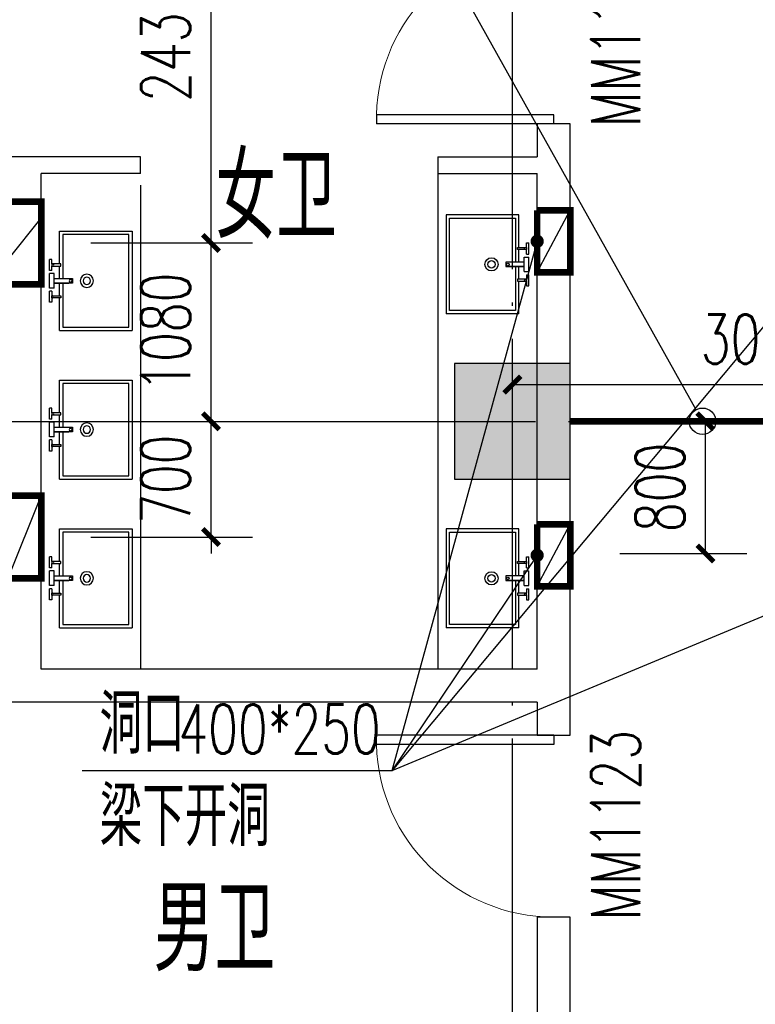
# Model space of a CAD drawing. Extents: x 797781 to 1255204, y 21234 to 1024248.
# Tile 694 of 1056: x 935528 to 939977, y 765903 to 771862. Entities that reach past the tile are written whole.
import ezdxf

# ---------------------------------------------------------------- set-up
doc = ezdxf.new("R2010")
doc.units = 0
doc.header["$LTSCALE"] = 1000
doc.header["$MEASUREMENT"] = 0
doc.linetypes.add('( Hidden )', pattern=[0.375, 0.25, -0.125])
doc.linetypes.add('230303生产综合楼-平面图_t8$0$DOTE', pattern=[2.4200000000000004, 2, -0.2, 0.02, -0.2])
for name, color, linetype in [('230303生产综合楼-平面图_t8$0$COLUMN', 40, 'Continuous'), ('230303生产综合楼-平面图_t8$0$DIM_IDEN', 3, 'Continuous'), ('230303生产综合楼-平面图_t8$0$DIM_LEAD', 3, 'Continuous'), ('230303生产综合楼-平面图_t8$0$DOTE', 1, '230303生产综合楼-平面图_t8$0$DOTE'), ('230303生产综合楼-平面图_t8$0$FF-厨卫具', 44, 'Continuous'), ('230303生产综合楼-平面图_t8$0$FF-厨卫具-JYZS', 44, 'Continuous'), ('230303生产综合楼-平面图_t8$0$PUB_DIM', 3, 'Continuous'), ('230303生产综合楼-平面图_t8$0$PUB_TEXT', 7, 'Continuous'), ('230303生产综合楼-平面图_t8$0$STAIR', 2, 'Continuous'), ('230303生产综合楼-平面图_t8$0$WALL', 40, 'Continuous'), ('230303生产综合楼-平面图_t8$0$WINDOW', 4, 'Continuous'), ('230303生产综合楼-平面图_t8$0$WINDOW_TEXT', 7, 'Continuous'), ('230303生产综合楼-平面图_t8$0$条件', 7, 'Continuous'), ('DIM_LEAD', 3, 'Continuous'), ('PUB_HATCH', 8, 'Continuous'), ('PUB_TEXT', 7, 'Continuous'), ('防排烟', 7, 'Continuous')]:
    doc.layers.add(name, color=color, linetype=linetype)
doc.styles.add('230303生产综合楼-平面图_t8$0$_TCH_DIM', font='SIMPLEX', dxfattribs={"bigfont": 'GBCBIG'})
doc.styles.add('230303生产综合楼-平面图_T8$0$_TCH_DIM_T3', font='SIMPLEX', dxfattribs={"width": 0.7058823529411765, "bigfont": 'GBCBIG'})
doc.styles.add('230303生产综合楼-平面图_t8$0$_TCH_WINDOW', font='SIMPLEX', dxfattribs={"height": 3.5, "bigfont": 'GBCBIG'})
doc.dimstyles.new('230303生产综合楼-平面图_T8$0$_TCH_ARCH&&100', dxfattribs={"dimtxt": 297.5, "dimasz": 100, "dimexe": 250, "dimexo": 300, "dimgap": 126.25, "dimtad": 1, "dimdec": 0, "dimzin": 0, "dimdsep": 46, "dimtxsty": '230303生产综合楼-平面图_T8$0$_TCH_DIM_T3', "dimblk": '230303生产综合楼-平面图_t8$0$_ArchTick', "dimcen": 0.09, "dimclrt": 7, "dimazin": 2, "dimtfac": 1, "dimtdec": 0, "dimtix": 1, "dimtmove": 2, "dimatfit": 3, "dimfxl": 1, "dimtolj": 1, "dimtzin": 0, "dimarcsym": 0})

# ---------------------------------------------------------------- blocks, each defined once
blk = doc.blocks.new('230303生产综合楼-平面图_t8$0$台盆')
at = {"layer": '230303生产综合楼-平面图_t8$0$FF-厨卫具'}
for p, q in [((68064.42690082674, -66099.28192664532, -4.3863078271e-06), (67464.42690082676, -66099.28192664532, -4.3863078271e-06)), ((67464.42690082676, -66538.28191404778, -4.3863078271e-06), (67464.42690082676, -66099.28192664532, -4.3863078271e-06)), ((68064.42690082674, -66538.28191404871, -4.3863078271e-06), (68064.42690082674, -66099.28192664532, -4.3863078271e-06)), ((67750.67690082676, -66569.94886890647, -4.3863074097e-06), (67750.67690082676, -66482.60120423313, -4.3863074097e-06)), ((67464.42690082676, -66538.28191404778, -4.3863078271e-06), (67662.12299709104, -66538.28191404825, -4.3863078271e-06)), ((67674.45967617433, -66538.28191404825, -4.3863078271e-06), (67750.67690082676, -66538.28191404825, -4.3863078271e-06)), ((67778.61893658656, -66538.28191404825, -4.3863078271e-06), (67854.39412547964, -66538.28191404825, -4.3863078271e-06)), ((67866.73080456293, -66538.28191404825, -4.3863078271e-06), (68064.42690082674, -66538.28191404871, -4.3863078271e-06)), ((67634.78638294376, -66584.49500919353, -4.3863074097e-06), (67634.78638294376, -66599.04114948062, -4.3863074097e-06)), ((67662.12299709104, -66584.49500919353, -4.3863074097e-06), (67634.78638294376, -66584.49500919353, -4.3863074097e-06)), ((67634.78638294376, -66599.04114948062, -4.3863074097e-06), (67701.79629032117, -66599.04114948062, -4.3863074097e-06)), ((67701.79629032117, -66584.49500919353, -4.3863074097e-06), (67674.45967617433, -66584.49500919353, -4.3863074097e-06)), ((67701.79629032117, -66584.49500919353, -4.3863074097e-06), (67701.79629032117, -66599.04114948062, -4.3863074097e-06)), ((67720.28043532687, -66569.94886890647, -4.3863074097e-06), (67750.67690082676, -66569.94886890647, -4.3863074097e-06)), ((67720.28043532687, -66569.94886890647, -4.3863074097e-06), (67720.28043532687, -66599.04114948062, -4.3863074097e-06)), ((67720.28043532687, -66599.04114948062, -4.3863074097e-06), (67809.01540208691, -66599.04114948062, -4.3863074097e-06)), ((67778.61893658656, -66569.94886890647, -4.3863074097e-06), (67809.01540208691, -66569.94886890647, -4.3863074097e-06)), ((67809.01540208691, -66569.94886890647, -4.3863074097e-06), (67809.01540208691, -66599.04114948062, -4.3863074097e-06)), ((67827.05751133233, -66584.49500919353, -4.3863074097e-06), (67854.39412547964, -66584.49500919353, -4.3863074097e-06)), ((67827.05751133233, -66584.49500919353, -4.3863074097e-06), (67827.05751133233, -66599.04114948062, -4.3863074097e-06)), ((67827.05751133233, -66599.04114948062, -4.3863074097e-06), (67894.06741871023, -66599.04114948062, -4.3863074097e-06)), ((67866.73080456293, -66584.49500919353, -4.3863074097e-06), (67894.06741871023, -66584.49500919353, -4.3863074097e-06)), ((67894.06741871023, -66584.49500919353, -4.3863074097e-06), (67894.06741871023, -66599.04114948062, -4.3863074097e-06))]:
    blk.add_line(p, q, dxfattribs=at)
at = {"layer": '230303生产综合楼-平面图_t8$0$FF-厨卫具', "color": 8, "elevation": -8.7726148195e-06}
blk.add_lwpolyline([(67750.67690082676, -66518.28191404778), (67484.42690082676, -66518.28191404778), (67484.42690082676, -66119.28192664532), (68044.42690082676, -66119.28192664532), (68044.42690082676, -66518.28191404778), (67778.61893658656, -66518.28191404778)], dxfattribs=at)
at = {"layer": '230303生产综合楼-平面图_t8$0$FF-厨卫具', "elevation": -4.3863074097e-06}
for points in [[(67750.67690082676, -66459.50120423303), (67750.67690082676, -66569.94886890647), (67778.61893658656, -66569.94886890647), (67778.61893658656, -66459.50120423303)], [(67662.12299709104, -66530.09871787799), (67662.12299709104, -66584.49500919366), (67674.45967617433, -66584.49500919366), (67674.45967617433, -66530.09871787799)], [(67866.73080456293, -66530.09871787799), (67866.73080456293, -66584.49500919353), (67854.39412547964, -66584.49500919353), (67854.39412547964, -66530.09871787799)]]:
    blk.add_lwpolyline(points, close=True, dxfattribs=at)
at = {"layer": '230303生产综合楼-平面图_t8$0$FF-厨卫具'}
blk.add_circle((67764.42690082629, -66373.28192664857, -8.7726148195e-06), 40, dxfattribs=at)
at = {"layer": '230303生产综合楼-平面图_t8$0$FF-厨卫具', "color": 8}
for centre, radius in [((67764.42690082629, -66373.28192664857, -8.7726148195e-06), 22.5), ((67764.11057655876, -66471.53829339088, -4.3863074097e-06), 7.984881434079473), ((67668.29133663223, -66578.32666965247, -4.3785974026e-06), 6.168339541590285), ((67860.56246502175, -66578.32666965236, -4.3785974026e-06), 6.168339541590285)]:
    blk.add_circle(centre, radius, dxfattribs=at)
blk = doc.blocks.new('230303生产综合楼-平面图_t8$0$$DorLib2D$00000001')
for p, q in [((0.45, 0.9750000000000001), (0.5000000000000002, 0.9750000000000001)), ((0.45, 0), (0.45, 0.9750000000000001)), ((0.5, 0), (0.5, 0.9750000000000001)), ((0.5, 0), (0.45, 0))]:
    blk.add_line(p, q)
at = {"lineweight": 13}
blk.add_arc((0.475, 0), 0.975, 91.4692835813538, 180, dxfattribs=at)
blk = doc.blocks.new('230303生产综合楼-平面图_t8$0$_ArchTick')
at = {"color": 0, "linetype": 'ByBlock', "const_width": 0.3}
blk.add_lwpolyline([(-0.5, -0.5), (0.5, 0.5)], dxfattribs=at)
blk = doc.blocks.new('*D6254')
at = {"layer": '230303生产综合楼-平面图_t8$0$PUB_DIM', "color": 0, "lineweight": -2, "transparency": 16777216}
for p, q in [((763225.773265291, 183348.9388878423), (763225.7737261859, 183448.9388878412)), ((762498.2880534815, 183348.9422407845), (763475.7732652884, 183348.9377356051)), ((763225.7700389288, 182648.9176430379), (763225.773265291, 183348.9388878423)), ((762498.2848271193, 182648.9209959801), (763475.7700389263, 182648.9164908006)), ((763225.7700389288, 182648.9176430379), (763225.769578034, 182548.9176430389))]:
    blk.add_line(p, q, dxfattribs=at)
at = {"layer": 'Defpoints', "color": 0, "transparency": 16777216}
for p in [(762198.2880534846, 183348.9436234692), (763225.773265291, 183348.9388878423), (762198.2848271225, 182648.9223786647)]:
    blk.add_point(p, dxfattribs=at)
at = {"layer": '230303生产综合楼-平面图_t8$0$PUB_DIM', "color": 0, "lineweight": -2, "transparency": 16777216, "xscale": 100, "yscale": 100, "zscale": 100}
for p, rotation in [((763225.773265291, 183348.9388878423), 269.9997359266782), ((763225.7700389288, 182648.9176430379), 89.99973592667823)]:
    blk.add_blockref('230303生产综合楼-平面图_t8$0$_ArchTick', p, dxfattribs=dict(at, rotation=rotation))
at = {"layer": '230303生产综合楼-平面图_t8$0$PUB_DIM', "color": 7, "transparency": 16777216, "insert": (762950.771652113, 182998.9295329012), "char_height": 297.5, "attachment_point": 5, "rotation": 89.9997359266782, "style": '230303生产综合楼-平面图_T8$0$_TCH_DIM_T3'}
blk.add_mtext('\\A1;700', dxfattribs=at)
blk = doc.blocks.new('*D6255')
at = {"layer": '230303生产综合楼-平面图_t8$0$PUB_DIM', "color": 0, "lineweight": -2, "transparency": 16777216}
for p, q in [((762498.2930292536, 184428.5315763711), (763475.7782410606, 184428.5270711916)), ((763225.773265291, 183348.9388878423), (763225.7782410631, 184428.5282234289)), ((762498.2880534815, 183348.9422407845), (763475.7732652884, 183348.9377356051))]:
    blk.add_line(p, q, dxfattribs=at)
at = {"layer": 'Defpoints', "color": 0, "transparency": 16777216}
for p in [(762198.2930292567, 184428.5329590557), (763225.7782410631, 184428.5282234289), (762198.2880534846, 183348.9436234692)]:
    blk.add_point(p, dxfattribs=at)
at = {"layer": '230303生产综合楼-平面图_t8$0$PUB_DIM', "color": 0, "lineweight": -2, "transparency": 16777216, "xscale": 100, "yscale": 100, "zscale": 100}
for p, rotation in [((763225.7782410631, 184428.5282234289), 89.9997359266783), ((763225.773265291, 183348.9388878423), 269.9997359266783)]:
    blk.add_blockref('230303生产综合楼-平面图_t8$0$_ArchTick', p, dxfattribs=dict(at, rotation=rotation))
at = {"layer": '230303生产综合楼-平面图_t8$0$PUB_DIM', "color": 7, "transparency": 16777216, "insert": (762950.7757531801, 183888.7348230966), "char_height": 297.5, "attachment_point": 5, "rotation": 89.9997359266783, "style": '230303生产综合楼-平面图_T8$0$_TCH_DIM_T3'}
blk.add_mtext('\\A1;1080', dxfattribs=at)
blk = doc.blocks.new('*D6256')
at = {"layer": '230303生产综合楼-平面图_t8$0$PUB_DIM', "color": 0, "lineweight": -2, "transparency": 16777216}
for p, q in [((762498.3042289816, 186858.5276548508), (763475.7894407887, 186858.5231496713)), ((763225.7782410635, 184428.5282234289), (763225.7894407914, 186858.5243019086)), ((762498.2930292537, 184428.5315763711), (763475.7782410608, 184428.5270711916))]:
    blk.add_line(p, q, dxfattribs=at)
at = {"layer": 'Defpoints', "color": 0, "transparency": 16777216}
for p in [(762198.3042289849, 186858.5290375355), (763225.7894407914, 186858.5243019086), (762198.293029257, 184428.5329590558)]:
    blk.add_point(p, dxfattribs=at)
at = {"layer": '230303生产综合楼-平面图_t8$0$PUB_DIM', "color": 0, "lineweight": -2, "transparency": 16777216, "xscale": 100, "yscale": 100, "zscale": 100}
for p, rotation in [((763225.7894407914, 186858.5243019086), 89.99973592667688), ((763225.7782410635, 184428.5282234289), 269.9997359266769)]:
    blk.add_blockref('230303生产综合楼-平面图_t8$0$_ArchTick', p, dxfattribs=dict(at, rotation=rotation))
at = {"layer": '230303生产综合楼-平面图_t8$0$PUB_DIM', "color": 7, "transparency": 16777216, "insert": (762950.7838409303, 185643.5275301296), "char_height": 297.5, "attachment_point": 5, "rotation": 89.99973592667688, "style": '230303生产综合楼-平面图_T8$0$_TCH_DIM_T3'}
blk.add_mtext('\\A1;2430', dxfattribs=at)
blk = doc.blocks.new('*D6257')
at = {"layer": '230303生产综合楼-平面图_t8$0$PUB_DIM', "color": 0, "lineweight": -2, "transparency": 16777216}
for p, q in [((765698.3040851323, 183349.2466859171), (766466.2844765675, 183349.2378282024)), ((766216.2752521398, 182549.4641775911), (766216.2844765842, 183349.2407116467)), ((765698.2948606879, 182549.4701518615), (766466.2752521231, 182549.4612941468))]:
    blk.add_line(p, q, dxfattribs=at)
at = {"layer": 'Defpoints', "color": 0, "transparency": 16777216}
for p in [(765398.3040851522, 183349.2501460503), (766216.2844765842, 183349.2407116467), (765398.2948607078, 182549.4736119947)]:
    blk.add_point(p, dxfattribs=at)
at = {"layer": '230303生产综合楼-平面图_t8$0$PUB_DIM', "color": 0, "lineweight": -2, "transparency": 16777216, "xscale": 100, "yscale": 100, "zscale": 100}
for p, rotation in [((766216.2844765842, 183349.2407116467), 89.99933916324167), ((766216.2752521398, 182549.4641775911), 269.9993391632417)]:
    blk.add_blockref('230303生产综合楼-平面图_t8$0$_ArchTick', p, dxfattribs=dict(at, rotation=rotation))
at = {"layer": '230303生产综合楼-平面图_t8$0$PUB_DIM', "color": 7, "transparency": 16777216, "insert": (765941.2798643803, 182949.3556164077), "char_height": 297.5, "attachment_point": 5, "rotation": 89.99933916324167, "style": '230303生产综合楼-平面图_T8$0$_TCH_DIM_T3'}
blk.add_mtext('\\A1;800', dxfattribs=at)
blk = doc.blocks.new('*D6259')
at = {"layer": '230303生产综合楼-平面图_t8$0$PUB_DIM', "color": 0, "lineweight": -2, "transparency": 16777216}
for p, q in [((765048.3066328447, 183218.5706023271), (765048.3066328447, 183821.7460676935)), ((768048.3042119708, 183218.5706023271), (768048.3042119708, 183821.7460676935)), ((765048.3066328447, 183571.7460676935), (768048.3042119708, 183571.7460676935))]:
    blk.add_line(p, q, dxfattribs=at)
at = {"layer": 'Defpoints', "color": 0, "transparency": 16777216}
for p in [(768048.3042119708, 183571.7460676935), (765048.3066328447, 182918.5706023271), (768048.3042119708, 182918.5706023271)]:
    blk.add_point(p, dxfattribs=at)
at = {"layer": '230303生产综合楼-平面图_t8$0$PUB_DIM', "color": 0, "lineweight": -2, "transparency": 16777216, "xscale": 100, "yscale": 100, "zscale": 100, "rotation": 180}
blk.add_blockref('230303生产综合楼-平面图_t8$0$_ArchTick', (765048.3066328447, 183571.7460676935), dxfattribs=at)
at = {"layer": '230303生产综合楼-平面图_t8$0$PUB_DIM', "color": 0, "lineweight": -2, "transparency": 16777216, "xscale": 100, "yscale": 100, "zscale": 100}
blk.add_blockref('230303生产综合楼-平面图_t8$0$_ArchTick', (768048.3042119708, 183571.7460676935), dxfattribs=at)
at = {"layer": '230303生产综合楼-平面图_t8$0$PUB_DIM', "color": 7, "transparency": 16777216, "insert": (766548.3054224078, 183846.7460676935), "char_height": 297.5, "attachment_point": 5, "style": '230303生产综合楼-平面图_T8$0$_TCH_DIM_T3'}
blk.add_mtext('\\A1;3000', dxfattribs=at)
blk = doc.blocks.new('_FZH')
blk.add_lwpolyline([(-0.5, -0.5), (0.5, -0.5), (0.5, 0.5), (-0.5, 0.5)], close=True)
at = {"layer": 'PUB_HATCH'}
blk.add_solid([(-0.5, -0.5), (0.5, -0.5), (-0.5, 0.5), (0.5, 0.5)], dxfattribs=at)
blk = doc.blocks.new('230303生产综合楼-平面图_t8$0$WSJ-1')
at = {"layer": '230303生产综合楼-平面图_t8$0$DIM_LEAD', "const_width": 40}
blk.add_lwpolyline([(765209.4743274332, 184455.0488316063, 1), (765187.11456166, 184421.8819675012, 1)], format="xyb", close=True, dxfattribs=at)
at = {"layer": '230303生产综合楼-平面图_t8$0$FF-厨卫具-JYZS'}
for p, q in [((764598.3043787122, 184848.9398266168), (764598.3043833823, 181848.9574787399)), ((762798.304096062, 184778.939826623), (762798.3041005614, 181848.9574787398))]:
    blk.add_line(p, q, dxfattribs=at)
at = {"layer": '230303生产综合楼-平面图_t8$0$WALL'}
for p, q in [((765398.3017911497, 185148.9416196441), (765198.3017911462, 185148.9416196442)), ((765198.3017911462, 185148.9416196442), (765198.3017911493, 184948.9398266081)), ((765398.3017911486, 184898.9398266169), (765398.3017911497, 185148.9416196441)), ((762798.3040959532, 184948.9398266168), (761998.3041678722, 184948.9398266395)), ((762798.3040959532, 184848.9398266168), (762798.3040959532, 184948.9398266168)), ((764598.3017911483, 184948.9398266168), (765198.3017911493, 184948.9398266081)), ((764598.3017911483, 184948.9398266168), (764598.3017911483, 184848.9398266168)), ((762198.3041283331, 183298.95371225), (762198.304165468, 184848.9398266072)), ((762798.3040959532, 184848.9398266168), (762198.304165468, 184848.9398266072)), ((764598.3017911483, 184848.9398266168), (765198.301791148, 184848.9398266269)), ((765198.3017911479, 181848.9380537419), (765198.301791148, 184848.9398266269)), ((765398.3017911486, 181748.9380537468), (765398.3017911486, 184898.9398266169)), ((762198.3040935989, 181848.9380537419), (762198.3041283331, 183298.95371225)), ((765198.3017911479, 181848.9380537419), (762198.3040935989, 181848.9380537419)), ((765398.3017911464, 181448.9380537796), (765398.3017911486, 181748.9380537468)), ((762098.3040911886, 181648.9380537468), (761298.3040888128, 181648.9380537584)), ((765198.301791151, 181648.9380537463), (762098.3040911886, 181648.9380537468)), ((765198.301791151, 181648.9380537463), (765198.3017911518, 181448.9380537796)), ((765198.3017911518, 181448.9380537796), (765398.3017911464, 181448.9380537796)), ((765398.3017911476, 180348.9380537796), (765198.3017911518, 180348.9380537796)), ((765198.3017911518, 180348.9380537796), (765198.301791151, 178998.9380537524)), ((765398.3017911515, 178998.9344879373), (765398.3017911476, 180348.9380537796))]:
    blk.add_line(p, q, dxfattribs=at)
at = {"layer": '230303生产综合楼-平面图_t8$0$条件', "color": 4, "const_width": 40}
for points, elevation in [([(761998.3042347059, 184678.5418468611), (761998.3033963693, 184178.524746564), (762198.3042286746, 184178.5247417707), (762198.3042346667, 184678.5411762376), (761998.3042347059, 184678.5418468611)], 6100), ([(761998.2988166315, 182398.9222458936), (761998.2988166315, 182898.9222458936), (762198.3040899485, 182898.9222458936), (762198.304101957, 182398.9222458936), (761998.2988166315, 182398.9222458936)], 3050), ([(765198.294863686, 182725.9612921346), (765198.2940254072, 182350.9695069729), (765398.2948577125, 182350.9695021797), (765398.2948637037, 182725.9777218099), (765198.2948637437, 182725.9783924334)], 3000.041930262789)]:
    blk.add_lwpolyline(points, dxfattribs=dict(at, elevation=elevation))
at = {"layer": '230303生产综合楼-平面图_t8$0$条件', "color": 6, "const_width": 40, "elevation": 3000.041930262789}
blk.add_lwpolyline([(765198.294863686, 184625.9612921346), (765198.2940254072, 184250.9695069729), (765398.2948577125, 184250.9695021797), (765398.2948637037, 184625.9777218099), (765198.2948637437, 184625.9783924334)], dxfattribs=at)
at = {"layer": '230303生产综合楼-平面图_t8$0$条件', "color": 1}
for points, elevation in [([(765198.2940254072, 184250.9695069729), (765398.2948637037, 184625.9777218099)], 3000.041930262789), ([(761998.3033963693, 184328.524746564), (762198.3042346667, 184578.5411762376)], 6100), ([(761998.2988166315, 182398.9222458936), (762198.3040899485, 182898.9222458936)], 3050), ([(765198.2940254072, 182350.9695069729), (765398.2948637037, 182725.9777218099)], 3000.041930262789)]:
    blk.add_lwpolyline(points, dxfattribs=dict(at, elevation=elevation))
at = {"layer": 'DIM_LEAD'}
for p, q in [((765198.2944445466, 184438.4653995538), (764318.6254141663, 181233.627795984)), ((766998.2968653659, 184438.4653995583), (764318.6254141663, 181233.627795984)), ((765198.2944445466, 182538.4653995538), (764318.6254141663, 181233.627795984)), ((766998.2964462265, 182350.9695069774), (764318.6254141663, 181233.627795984)), ((764318.6254141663, 181233.627795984), (762446.8585739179, 181233.627795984))]:
    blk.add_line(p, q, dxfattribs=at)
at = {"layer": 'DIM_LEAD', "const_width": 40}
for points in [[(765203.588278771, 184457.7520612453, 1), (765193.0006103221, 184419.1787378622, 1)], [(765209.4743274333, 182555.0488316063, 1), (765187.1145616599, 182521.8819675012, 1)]]:
    blk.add_lwpolyline(points, format="xyb", close=True, dxfattribs=at)
at = {"layer": '230303生产综合楼-平面图_t8$0$FF-厨卫具-JYZS', "rotation": 90}
for p in [(698549.0224534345, 116534.5220292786, 8.7726148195e-06), (698549.0224534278, 114634.514881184, 8.7726148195e-06)]:
    blk.add_blockref('230303生产综合楼-平面图_t8$0$台盆', p, dxfattribs=at)
at = {"layer": '230303生产综合楼-平面图_t8$0$FF-厨卫具-JYZS', "xscale": -1, "rotation": 270}
for p in [(828847.5860239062, 116434.5134758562, 8.7726148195e-06), (828847.5860239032, 115534.5220268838, 8.7726148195e-06), (828847.5860239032, 114634.511702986, 8.7726148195e-06)]:
    blk.add_blockref('230303生产综合楼-平面图_t8$0$台盆', p, dxfattribs=at)
at = {"layer": '230303生产综合楼-平面图_t8$0$WINDOW'}
ref = blk.add_blockref('230303生产综合楼-平面图_t8$0$$DorLib2D$00000001', (765298.3017911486, 185698.9416196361), dxfattribs=dict(at, xscale=-1100, yscale=1100, zscale=200, rotation=90))
ref.add_attrib('A', 'MM1123', (765822.0517911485, 185128.9416196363), dxfattribs={"layer": '230303生产综合楼-平面图_t8$0$WINDOW_TEXT', "ltscale": 2, "height": 297.5, "rotation": 90, "style": '230303生产综合楼-平面图_t8$0$_TCH_WINDOW', "width": 0.7058823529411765})
ref = blk.add_blockref('230303生产综合楼-平面图_t8$0$$DorLib2D$00000001', (765298.3017911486, 180898.9380537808), dxfattribs=dict(at, xscale=1100, yscale=1100, zscale=200, rotation=90))
ref.add_attrib('A', 'MM1123', (765822.0517911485, 180328.9380537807), dxfattribs={"layer": '230303生产综合楼-平面图_t8$0$WINDOW_TEXT', "ltscale": 2, "height": 297.5, "rotation": 90, "style": '230303生产综合楼-平面图_t8$0$_TCH_WINDOW', "width": 0.7058823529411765})
at = {"layer": '230303生产综合楼-平面图_t8$0$PUB_TEXT', "style": '230303生产综合楼-平面图_t8$0$_TCH_DIM'}
for s, p in [('女卫', (763252.0187656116, 184453.163671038)), ('男卫', (762878.1774660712, 180020.8584380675))]:
    blk.add_text(s, height=510.6382978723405, dxfattribs=at).set_placement(p)
at = {"layer": 'PUB_TEXT', "style": '230303生产综合楼-平面图_t8$0$_TCH_DIM'}
for s, p in [('洞口', (762551.8585739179, 181338.627795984)), ('梁下开洞', (762551.8585739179, 180778.627795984))]:
    blk.add_text(s, height=357.4468085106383, dxfattribs=at).set_placement(p)
at = {"layer": 'PUB_TEXT', "style": '230303生产综合楼-平面图_t8$0$_TCH_DIM', "width": 0.7058823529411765}
blk.add_text('400*250', height=297.5, dxfattribs=at).set_placement((763028.4543185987, 181338.627795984))
at = {"layer": '230303生产综合楼-平面图_t8$0$PUB_DIM'}
for p1, p2, distance, picture, middle in [((762198.2930292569, 184428.5329590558), (762198.3042289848, 186858.5290375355), -1027.485211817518, '*D6256', (762950.7838409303, 185643.5275301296)), ((762198.2880534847, 183348.9436234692), (762198.2930292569, 184428.5329590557), -1027.4852118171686, '*D6255', (762950.7757531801, 183888.7348230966)), ((765048.3066328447, 182918.5706023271), (768048.3042119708, 182918.5706023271), 653.1754653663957, '*D6259', (766548.3054224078, 183846.7460676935)), ((762198.2848271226, 182648.9223786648), (762198.2880534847, 183348.9436234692), -1027.4852118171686, '*D6254', (762950.771652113, 182998.9295329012)), ((765398.2948607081, 182549.4736119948), (765398.3040851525, 183349.2501460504), -817.9803914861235, '*D6257', (765941.2798643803, 182949.3556164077))]:
    dim = blk.add_aligned_dim(p1=p1, p2=p2, distance=distance, dimstyle='230303生产综合楼-平面图_T8$0$_TCH_ARCH&&100', dxfattribs=at)
    dim.commit()
    dim.dimension.update_dxf_attribs({"geometry": picture, "text_midpoint": middle})

msp = doc.modelspace()

# ---------------------------------------------------------------- linework, layer by layer
at = {"layer": '230303生产综合楼-平面图_t8$0$DIM_IDEN'}
msp.add_line((939619.0387111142, 769501.6676333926), (937722.7058915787, 772896.5379205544), dxfattribs=at)
msp.add_circle((939658.0748474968, 769431.7840042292), 80.04712092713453, dxfattribs=at)
at = {"layer": '230303生产综合楼-平面图_t8$0$DOTE'}
for p, q in [((938508.0044139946, 755831.3184055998), (938508.0044139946, 783831.3184055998)), ((895508.0044139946, 769431.3184055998), (989908.0044139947, 769431.3184055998))]:
    msp.add_line(p, q, dxfattribs=at)
at = {"layer": '防排烟', "color": 1, "linetype": '( Hidden )', "const_width": 40}
msp.add_lwpolyline([(938858.0018663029, 769431.6304979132), (940458.0019931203, 769431.3184055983)], dxfattribs=at)

# ---------------------------------------------------------------- block references
at = {"layer": '230303生产综合楼-平面图_t8$0$COLUMN', "xscale": 700, "yscale": 700, "zscale": 700}
msp.add_blockref('_FZH', (938508.0019931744, 769431.6304979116), dxfattribs=at)
at = {"layer": '230303生产综合楼-平面图_t8$0$STAIR'}
msp.add_blockref('230303生产综合楼-平面图_t8$0$WSJ-1', (173459.6977811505, 586082.3803518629), dxfattribs=at)

doc.saveas('drawing.dxf')
